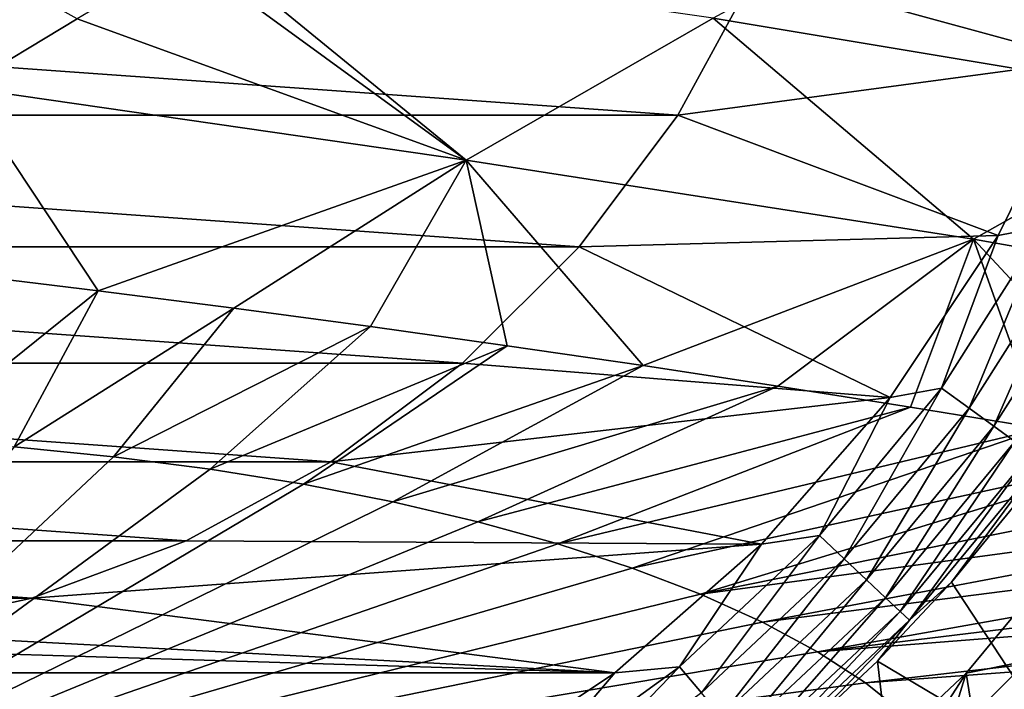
# Model space of a CAD drawing. Header units: metres. Extents: x -92 to 264, y -100 to 50.
# Tile 550 of 721: x 201.9 to 207.87, y 11.23 to 15.3. Entities that reach past the tile are written whole.
import ezdxf

# ---------------------------------------------------------------- set-up
doc = ezdxf.new("R2010")
doc.units = ezdxf.units.M
doc.layers.add('solid_21062050_01', color=7, linetype='CONTINUOUS')

msp = doc.modelspace()

# ---------------------------------------------------------------- linework, layer by layer
at = {"layer": 'solid_21062050_01'}
for points in [[(208.735184, 16.169241, -36), (208.355453, 15.047151, -36), (206.367325, 15.591897, -36)], [(207.610443, 16.119503, 157.937439), (206.104294, 15.304032, 161.42012), (209.161499, 14.794347, 162.735077)], [(210.671097, 15.583271, 159.223282), (207.610443, 16.119503, 157.937439), (209.161499, 14.794347, 162.735077)], [(201.516815, 15.706916, 160.39888), (201.554855, 14.882691, 163.463989), (202.245911, 15.299611, 161.883545)], [(203.009003, 15.75028, 160.136765), (202.899139, 15.686072, 160.388535), (204.606354, 14.441668, 164.864105)], [(206.104294, 15.304032, 161.42012), (203.009003, 15.75028, 160.136765), (204.606354, 14.441668, 164.864105)], [(202.899139, 15.686072, 160.388535), (202.245911, 15.299611, 161.883545), (204.606354, 14.441668, 164.864105)], [(205.888702, 14.715454, -97.010002), (194.111298, 14.715454, -97.010002), (193.632675, 15.591897, -97.010002)], [(206.367325, 15.591897, -97.010002), (205.888702, 14.715454, -97.010002), (193.632675, 15.591897, -97.010002)], [(205.888702, 14.715454, -36), (205.888702, 14.715454, -97.010002), (206.367325, 15.591897, -97.010002)], [(206.367325, 15.591897, -36), (205.888702, 14.715454, -36), (206.367325, 15.591897, -97.010002)], [(208.355453, 15.047151, -36), (205.888702, 14.715454, -36), (206.367325, 15.591897, -36)], [(202.245911, 15.299611, 161.883545), (201.554855, 14.882691, 163.463989), (204.606354, 14.441668, 164.864105)], [(206.104294, 15.304032, 161.42012), (204.606354, 14.441668, 164.864105), (207.681686, 13.96294, 166.156967)], [(209.161499, 14.794347, 162.735077), (206.104294, 15.304032, 161.42012), (207.681686, 13.96294, 166.156967)], [(208.355453, 15.047151, -36), (207.833191, 13.985897, -36), (205.888702, 14.715454, -36)], [(208.111496, 14.040671, -35.976471), (207.833191, 13.985897, -36), (208.355453, 15.047151, -36)], [(201.554855, 14.882691, 163.463989), (201.561478, 13.749033, 167.612595), (202.372955, 13.649737, 167.928741)], [(204.606354, 14.441668, 164.864105), (201.554855, 14.882691, 163.463989), (202.372955, 13.649737, 167.928741)], [(209.161499, 14.794347, 162.735077), (207.681686, 13.96294, 166.156967), (210.743164, 13.419497, 167.423981)], [(205.290451, 13.916229, -97.010002), (194.709549, 13.916229, -97.010002), (194.111298, 14.715454, -97.010002)], [(205.888702, 14.715454, -97.010002), (205.290451, 13.916229, -97.010002), (194.111298, 14.715454, -97.010002)], [(205.290451, 13.916229, -36), (205.290451, 13.916229, -97.010002), (205.888702, 14.715454, -97.010002)], [(205.888702, 14.715454, -36), (205.290451, 13.916229, -36), (205.888702, 14.715454, -97.010002)], [(207.833191, 13.985897, -36), (205.290451, 13.916229, -36), (205.888702, 14.715454, -36)], [(204.606354, 14.441668, 164.864105), (202.372955, 13.649737, 167.928741), (203.195724, 13.544184, 168.247696)], [(204.606354, 14.441668, 164.864105), (203.195724, 13.544184, 168.247696), (204.02475, 13.432805, 168.567627)], [(204.606354, 14.441668, 164.864105), (204.02475, 13.432805, 168.567627), (204.854584, 13.316279, 168.886383)], [(204.606354, 14.441668, 164.864105), (204.854584, 13.316279, 168.886383), (205.679565, 13.195451, 169.201736)], [(207.681686, 13.96294, 166.156967), (204.606354, 14.441668, 164.864105), (205.679565, 13.195451, 169.201736)], [(208.111496, 14.040671, -35.976471), (207.488632, 13.059196, -35.976471), (207.833191, 13.985897, -36)], [(207.655838, 12.937705, -35.906437), (207.488632, 13.059196, -35.976471), (208.111496, 14.040671, -35.976471)], [(208.292618, 13.941097, -35.906437), (207.655838, 12.937705, -35.906437), (208.111496, 14.040671, -35.976471)], [(207.833191, 13.985897, -36), (207.176468, 13.001413, -36), (205.290451, 13.916229, -36)], [(207.488632, 13.059196, -35.976471), (207.176468, 13.001413, -36), (207.833191, 13.985897, -36)], [(204.583771, 13.209543, -97.010002), (195.416229, 13.209543, -97.010002), (194.709549, 13.916229, -97.010002)], [(205.290451, 13.916229, -97.010002), (204.583771, 13.209543, -97.010002), (194.709549, 13.916229, -97.010002)], [(204.583771, 13.209543, -36), (204.583771, 13.209543, -97.010002), (205.290451, 13.916229, -97.010002)], [(205.290451, 13.916229, -36), (204.583771, 13.209543, -36), (205.290451, 13.916229, -97.010002)], [(207.176468, 13.001413, -36), (204.583771, 13.209543, -36), (205.290451, 13.916229, -36)], [(207.681686, 13.96294, 166.156967), (205.679565, 13.195451, 169.201736), (206.495499, 13.071077, 169.51207)], [(207.681686, 13.96294, 166.156967), (206.495499, 13.071077, 169.51207), (207.30011, 12.943701, 169.816513)], [(207.681686, 13.96294, 166.156967), (207.30011, 12.943701, 169.816513), (208.093521, 12.813514, 170.115112)], [(207.806778, 12.828038, -35.793232), (207.655838, 12.937705, -35.906437), (208.292618, 13.941097, -35.906437)], [(207.681686, 13.96294, 166.156967), (208.093521, 12.813514, 170.115112), (208.877869, 12.680354, 170.408691)], [(210.743164, 13.419497, 167.423981), (207.681686, 13.96294, 166.156967), (208.877869, 12.680354, 170.408691)], [(208.456116, 13.851213, -35.793232), (207.806778, 12.828038, -35.793232), (208.292618, 13.941097, -35.906437)], [(207.934265, 12.735417, -35.64225), (207.806778, 12.828038, -35.793232), (208.456116, 13.851213, -35.793232)], [(202.372955, 13.649737, 167.928741), (201.561478, 13.749033, 167.612595), (201.249969, 12.745008, 171.069046)], [(202.372955, 13.649737, 167.928741), (201.249969, 12.745008, 171.069046), (201.864532, 12.702153, 171.188263)], [(203.195724, 13.544184, 168.247696), (202.372955, 13.649737, 167.928741), (201.864532, 12.702153, 171.188263)], [(203.195724, 13.544184, 168.247696), (201.864532, 12.702153, 171.188263), (202.466812, 12.642694, 171.353592)], [(204.02475, 13.432805, 168.567627), (203.195724, 13.544184, 168.247696), (202.466812, 12.642694, 171.353592)], [(204.02475, 13.432805, 168.567627), (202.466812, 12.642694, 171.353592), (203.052917, 12.567024, 171.56395)], [(204.854584, 13.316279, 168.886383), (204.02475, 13.432805, 168.567627), (203.052917, 12.567024, 171.56395)], [(204.854584, 13.316279, 168.886383), (203.052917, 12.567024, 171.56395), (203.619034, 12.475638, 171.817978)], [(205.679565, 13.195451, 169.201736), (204.854584, 13.316279, 168.886383), (203.619034, 12.475638, 171.817978)], [(203.784546, 12.611295, -97.010002), (196.215454, 12.611295, -97.010002), (195.416229, 13.209543, -97.010002)], [(204.583771, 13.209543, -97.010002), (203.784546, 12.611295, -97.010002), (195.416229, 13.209543, -97.010002)], [(203.784546, 12.611295, -36), (203.784546, 12.611295, -97.010002), (204.583771, 13.209543, -97.010002)], [(204.583771, 13.209543, -36), (203.784546, 12.611295, -36), (204.583771, 13.209543, -97.010002)], [(207.176468, 13.001413, -36), (203.784546, 12.611295, -36), (204.583771, 13.209543, -36)], [(205.679565, 13.195451, 169.201736), (203.619034, 12.475638, 171.817978), (204.161514, 12.369134, 172.113983)], [(206.495499, 13.071077, 169.51207), (205.679565, 13.195451, 169.201736), (204.161514, 12.369134, 172.113983)], [(206.495499, 13.071077, 169.51207), (204.161514, 12.369134, 172.113983), (204.676849, 12.248207, 172.450043)], [(207.30011, 12.943701, 169.816513), (206.495499, 13.071077, 169.51207), (204.676849, 12.248207, 172.450043)], [(207.488632, 13.059196, -35.976471), (206.747665, 12.163524, -35.976471), (207.176468, 13.001413, -36)], [(206.898331, 12.022035, -35.906437), (206.747665, 12.163524, -35.976471), (207.488632, 13.059196, -35.976471)], [(207.655838, 12.937705, -35.906437), (206.898331, 12.022035, -35.906437), (207.488632, 13.059196, -35.976471)], [(207.176468, 13.001413, -36), (206.396591, 12.110987, -36), (203.784546, 12.611295, -36)], [(206.747665, 12.163524, -35.976471), (206.396591, 12.110987, -36), (207.176468, 13.001413, -36)], [(207.30011, 12.943701, 169.816513), (204.676849, 12.248207, 172.450043), (205.161697, 12.113647, 172.823975)], [(208.093521, 12.813514, 170.115112), (207.30011, 12.943701, 169.816513), (205.161697, 12.113647, 172.823975)], [(207.034348, 11.894314, -35.793232), (206.898331, 12.022035, -35.906437), (207.655838, 12.937705, -35.906437)], [(207.806778, 12.828038, -35.793232), (207.034348, 11.894314, -35.793232), (207.655838, 12.937705, -35.906437)], [(208.093521, 12.813514, 170.115112), (205.161697, 12.113647, 172.823975), (205.612915, 11.966331, 173.233353)], [(208.877869, 12.680354, 170.408691), (208.093521, 12.813514, 170.115112), (205.612915, 11.966331, 173.233353)], [(207.149216, 11.786446, -35.64225), (207.034348, 11.894314, -35.793232), (207.806778, 12.828038, -35.793232)], [(207.934265, 12.735417, -35.64225), (207.149216, 11.786446, -35.64225), (207.806778, 12.828038, -35.793232)], [(207.237473, 11.703567, -35.460682), (207.149216, 11.786446, -35.64225), (207.934265, 12.735417, -35.64225)], [(208.032211, 12.664253, -35.460682), (207.237473, 11.703567, -35.460682), (207.934265, 12.735417, -35.64225)], [(200, 10.326535, 178.373016), (202.466812, 12.642694, 171.353592), (201.864532, 12.702153, 171.188263)], [(208.877869, 12.680354, 170.408691), (205.612915, 11.966331, 173.233353), (206.027603, 11.807219, 173.675476)], [(209.657181, 12.543668, 170.698761), (208.877869, 12.680354, 170.408691), (206.027603, 11.807219, 173.675476)], [(207.294907, 11.649624, -35.257172), (207.237473, 11.703567, -35.460682), (208.032211, 12.664253, -35.460682)], [(208.095963, 12.617936, -35.257172), (207.294907, 11.649624, -35.257172), (208.032211, 12.664253, -35.460682)], [(202.908096, 12.132669, -97.010002), (197.091904, 12.132669, -97.010002), (196.215454, 12.611295, -97.010002)], [(203.784546, 12.611295, -97.010002), (202.908096, 12.132669, -97.010002), (196.215454, 12.611295, -97.010002)], [(200, 10.326535, 178.373016), (203.052917, 12.567024, 171.56395), (202.466812, 12.642694, 171.353592)], [(202.908096, 12.132669, -36), (202.908096, 12.132669, -97.010002), (203.784546, 12.611295, -97.010002)], [(203.784546, 12.611295, -36), (202.908096, 12.132669, -36), (203.784546, 12.611295, -97.010002)], [(206.396591, 12.110987, -36), (202.908096, 12.132669, -36), (203.784546, 12.611295, -36)], [(208.095963, 12.617936, -35.257172), (207.548416, 11.880213, -35.04163), (207.294907, 11.649624, -35.257172)], [(208.095963, 12.617936, -35.257172), (207.96521, 12.388077, -35.04163), (207.548416, 11.880213, -35.04163)], [(200, 10.326535, 178.373016), (203.619034, 12.475638, 171.817978), (203.052917, 12.567024, 171.56395)], [(210.436813, 12.402558, 170.987289), (209.657181, 12.543668, 170.698761), (206.027603, 11.807219, 173.675476)], [(200, 10.326535, 178.373016), (204.161514, 12.369134, 172.113983), (203.619034, 12.475638, 171.817978)], [(200, 10.326535, 178.373016), (204.676849, 12.248207, 172.450043), (204.161514, 12.369134, 172.113983)], [(210.436813, 12.402558, 170.987289), (206.027603, 11.807219, 173.675476), (206.403076, 11.637344, 174.147507)], [(211.222855, 12.255858, 171.27655), (210.436813, 12.402558, 170.987289), (206.403076, 11.637344, 174.147507)], [(208.351501, 10.657418, -1.041631), (207.548416, 11.880213, -35.04163), (207.96521, 12.388077, -35.04163)], [(208.01091, 11.402951, -0.030477), (208.476715, 12.341821), (207.638062, 11.327984)], [(207.932281, 9.483607), (207.638062, 11.327984), (208.476715, 12.341821)], [(200, 10.326535, 178.373016), (205.161697, 12.113647, 172.823975), (204.676849, 12.248207, 172.450043)], [(211.222855, 12.255858, 171.27655), (206.403076, 11.637344, 174.147507), (206.736923, 11.457815, 174.646347)], [(212.022141, 12.10212, 171.568985), (211.222855, 12.255858, 171.27655), (206.736923, 11.457815, 174.646347)], [(201.971802, 11.78347, -97.010002), (198.028198, 11.78347, -97.010002), (197.091904, 12.132669, -97.010002)], [(202.908096, 12.132669, -97.010002), (201.971802, 11.78347, -97.010002), (197.091904, 12.132669, -97.010002)], [(201.971802, 11.78347, -36), (201.971802, 11.78347, -97.010002), (202.908096, 12.132669, -97.010002)], [(202.908096, 12.132669, -36), (201.971802, 11.78347, -36), (202.908096, 12.132669, -97.010002)], [(206.396591, 12.110987, -36), (201.971802, 11.78347, -36), (202.908096, 12.132669, -36)], [(206.747665, 12.163524, -35.976471), (205.900284, 11.367783, -35.976471), (206.396591, 12.110987, -36)], [(206.032028, 11.208525, -35.906437), (205.900284, 11.367783, -35.976471), (206.747665, 12.163524, -35.976471)], [(206.898331, 12.022035, -35.906437), (206.032028, 11.208525, -35.906437), (206.747665, 12.163524, -35.976471)], [(200, 10.326535, 178.373016), (205.612915, 11.966331, 173.233353), (205.161697, 12.113647, 172.823975)], [(206.396591, 12.110987, -36), (205.507324, 11.330244, -36), (201.971802, 11.78347, -36)], [(205.900284, 11.367783, -35.976471), (205.507324, 11.330244, -36), (206.396591, 12.110987, -36)], [(212.842682, 11.9395, 171.867432), (212.022141, 12.10212, 171.568985), (206.736923, 11.457815, 174.646347)], [(206.150955, 11.064765, -35.793232), (206.032028, 11.208525, -35.906437), (206.898331, 12.022035, -35.906437)], [(207.034348, 11.894314, -35.793232), (206.150955, 11.064765, -35.793232), (206.898331, 12.022035, -35.906437)], [(200, 10.326535, 178.373016), (206.027603, 11.807219, 173.675476), (205.612915, 11.966331, 173.233353)], [(206.251404, 10.943351, -35.64225), (206.150955, 11.064765, -35.793232), (207.034348, 11.894314, -35.793232)], [(207.149216, 11.786446, -35.64225), (206.251404, 10.943351, -35.64225), (207.034348, 11.894314, -35.793232)], [(212.842682, 11.9395, 171.867432), (206.736923, 11.457815, 174.646347), (207.026978, 11.269797, 175.168762)], [(213.69371, 11.765693, 172.175079), (212.842682, 11.9395, 171.867432), (207.026978, 11.269797, 175.168762)], [(208.351501, 10.657418, -1.041631), (207.099304, 11.400696, -35.04163), (207.548416, 11.880213, -35.04163)], [(207.294907, 11.649624, -35.257172), (207.548416, 11.880213, -35.04163), (207.099304, 11.400696, -35.04163)], [(201.971802, 11.78347, -97.010002), (200.996445, 11.571306, -97.010002), (198.028198, 11.78347, -97.010002)], [(200, 10.326535, 178.373016), (206.403076, 11.637344, 174.147507), (206.027603, 11.807219, 173.675476)], [(200.996445, 11.571306, -36), (200.996445, 11.571306, -97.010002), (201.971802, 11.78347, -97.010002)], [(201.971802, 11.78347, -36), (200.996445, 11.571306, -36), (201.971802, 11.78347, -97.010002)], [(205.507324, 11.330244, -36), (200.996445, 11.571306, -36), (201.971802, 11.78347, -36)], [(206.328583, 10.850063, -35.460682), (206.251404, 10.943351, -35.64225), (207.149216, 11.786446, -35.64225)], [(207.237473, 11.703567, -35.460682), (206.328583, 10.850063, -35.460682), (207.149216, 11.786446, -35.64225)], [(213.69371, 11.765693, 172.175079), (207.026978, 11.269797, 175.168762), (207.271362, 11.074513, 175.711365)], [(213.69371, 11.765693, 172.175079), (207.271362, 11.074513, 175.711365), (214.345795, 11.628938, 172.409607)], [(206.378799, 10.789347, -35.257172), (206.328583, 10.850063, -35.460682), (207.237473, 11.703567, -35.460682)], [(207.294907, 11.649624, -35.257172), (206.378799, 10.789347, -35.257172), (207.237473, 11.703567, -35.460682)], [(207.294907, 11.649624, -35.257172), (206.619781, 10.951579, -35.04163), (206.378799, 10.789347, -35.257172)], [(207.294907, 11.649624, -35.257172), (207.099304, 11.400696, -35.04163), (206.619781, 10.951579, -35.04163)], [(200, 10.326535, 178.373016), (206.736923, 11.457815, 174.646347), (206.403076, 11.637344, 174.147507)], [(207.271362, 11.074513, 175.711365), (214.797638, 11.224331, 173.531982), (214.345795, 11.628938, 172.409607)], [(205.507324, 11.330244, -36), (200, 11.5, -36), (200.996445, 11.571306, -36)], [(205.507324, 11.330244, -36), (194.492676, 11.330244, -36), (200, 11.5, -36)], [(200, 10.326535, 178.373016), (207.026978, 11.269797, 175.168762), (206.736923, 11.457815, 174.646347)], [(205.900284, 11.367783, -35.976471), (204.959854, 10.684521, -35.976471), (205.507324, 11.330244, -36)], [(205.070602, 10.510006, -35.906437), (204.959854, 10.684521, -35.976471), (205.900284, 11.367783, -35.976471)], [(206.032028, 11.208525, -35.906437), (205.070602, 10.510006, -35.906437), (205.900284, 11.367783, -35.976471)], [(207.302704, 9.672539, -1.041631), (206.619781, 10.951579, -35.04163), (207.099304, 11.400696, -35.04163)], [(207.097046, 10.489088, -0.030477), (208.01091, 11.402951, -0.030477), (207.638062, 11.327984)], [(208.169998, 11.262007, -0.110815), (208.01091, 11.402951, -0.030477), (207.097046, 10.489088, -0.030477)], [(208.351501, 10.657418, -1.041631), (207.302704, 9.672539, -1.041631), (207.099304, 11.400696, -35.04163)], [(204.523483, 10.672234, -36), (195.476517, 10.672234, -36), (194.492676, 11.330244, -36)], [(205.507324, 11.330244, -36), (204.523483, 10.672234, -36), (194.492676, 11.330244, -36)], [(204.959854, 10.684521, -35.976471), (204.523483, 10.672234, -36), (205.507324, 11.330244, -36)], [(207.097046, 10.489088, -0.030477), (207.638062, 11.327984), (206.678879, 10.427173)], [(206.794083, 8.597695), (206.678879, 10.427173), (207.638062, 11.327984)], [(206.794083, 8.597695), (207.638062, 11.327984), (207.932281, 9.483607)], [(200, 10.326535, 178.373016), (207.271362, 11.074513, 175.711365), (207.026978, 11.269797, 175.168762)], [(208.169998, 11.262007, -0.110815), (207.097046, 10.489088, -0.030477), (207.237991, 10.329995, -0.110815)], [(208.169998, 11.262007, -0.110815), (207.237991, 10.329995, -0.110815), (208.311417, 11.136728, -0.237061)]]:
    msp.add_3dface(points, dxfattribs=at)

doc.saveas('drawing.dxf')
